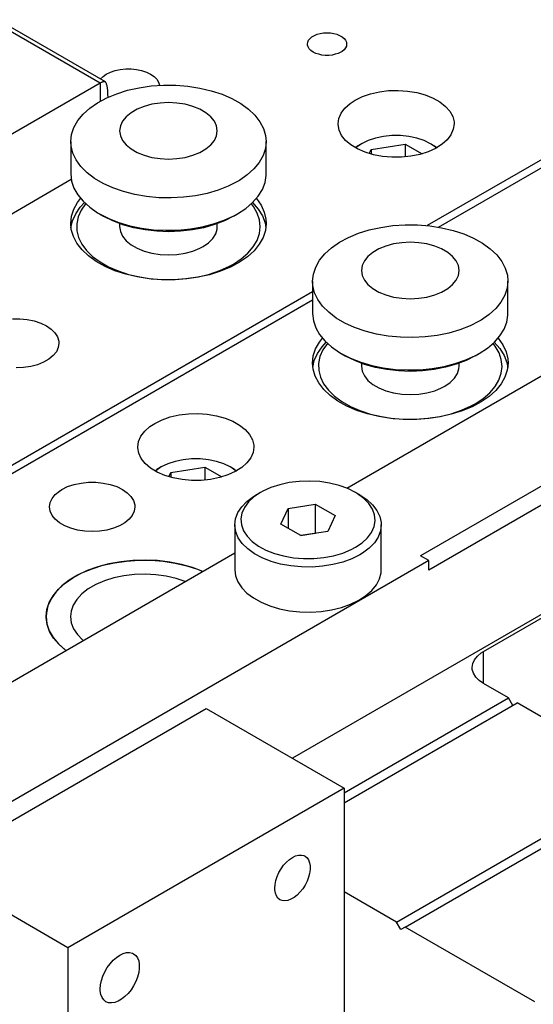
# Model space of a CAD drawing. Header units: inches. Extents: x 3 to 289, y 4 to 291.
# Tile 426 of 634: x 32.88 to 35.5, y 268.39 to 273.43. Entities that reach past the tile are written whole.
import ezdxf

# ---------------------------------------------------------------- set-up
doc = ezdxf.new("R2010")
doc.units = ezdxf.units.IN
doc.header["$LTSCALE"] = 0.5
doc.header["$MEASUREMENT"] = 0
doc.layers.add('DIE', color=7, linetype='Continuous')

msp = doc.modelspace()

# ---------------------------------------------------------------- linework, layer by layer
at = {"layer": 'DIE', "color": 4, "linetype": 'Continuous'}
for p, q in [((33.2871, 273.1059), (31.1658, 274.3306)), ((33.2895, 273.0149), (33.2895, 273.1072)), ((35.2496, 270.0348), (35.2496, 270.1981))]:
    msp.add_line(p, q, dxfattribs=at)
at = {"layer": 'DIE', "color": 9, "linetype": 'Continuous'}
for p, q in [((33.3135, 273.1118), (31.2019, 274.3309)), ((36.7696, 273.4214), (34.9607, 272.3771)), ((35.0179, 272.3693), (36.805, 273.401)), ((34.3491, 273.3159), (34.3537, 273.3257)), ((34.3537, 273.3257), (34.3611, 273.3349)), ((34.3611, 273.3349), (34.3711, 273.3432)), ((34.3711, 273.3432), (34.3835, 273.3503)), ((34.3835, 273.3503), (34.3979, 273.3561)), ((34.3979, 273.3561), (34.4137, 273.3604)), ((34.4137, 273.3604), (34.4307, 273.363)), ((34.4307, 273.363), (34.4481, 273.3639)), ((34.4481, 273.3639), (34.4656, 273.363)), ((34.4656, 273.363), (34.4825, 273.3604)), ((34.4825, 273.3604), (34.4984, 273.3561)), ((34.4984, 273.3561), (34.5127, 273.3503)), ((34.5127, 273.3503), (34.5251, 273.3432)), ((34.5251, 273.3432), (34.5352, 273.3349)), ((34.5352, 273.3349), (34.5426, 273.3257)), ((34.5426, 273.3257), (34.5471, 273.3159)), ((34.3476, 273.3059), (34.3491, 273.3159)), ((34.348, 273.3008), (34.3476, 273.3059)), ((34.351, 273.2908), (34.348, 273.3008)), ((34.357, 273.2813), (34.351, 273.2908)), ((34.3658, 273.2726), (34.357, 273.2813)), ((34.3771, 273.2648), (34.3658, 273.2726)), ((34.5352, 273.2768), (34.5251, 273.2686)), ((34.5426, 273.286), (34.5352, 273.2768)), ((34.5471, 273.2958), (34.5426, 273.286)), ((34.5471, 273.3159), (34.5486, 273.3059)), ((34.5486, 273.3059), (34.5471, 273.2958)), ((34.3905, 273.2583), (34.3771, 273.2648)), ((34.4056, 273.2533), (34.3905, 273.2583)), ((34.4221, 273.2498), (34.4056, 273.2533)), ((34.4394, 273.2481), (34.4221, 273.2498)), ((34.4569, 273.2481), (34.4394, 273.2481)), ((34.4741, 273.2498), (34.4569, 273.2481)), ((34.4906, 273.2533), (34.4741, 273.2498)), ((34.5058, 273.2583), (34.4906, 273.2533)), ((34.5192, 273.2648), (34.5058, 273.2583)), ((34.5251, 273.2686), (34.5192, 273.2648)), ((33.3399, 273.1621), (33.364, 273.1701)), ((33.364, 273.1701), (33.3902, 273.1757)), ((33.3902, 273.1757), (33.4177, 273.1784)), ((33.4177, 273.1784), (33.4456, 273.1784)), ((33.4456, 273.1784), (33.4731, 273.1757)), ((33.4731, 273.1757), (33.4993, 273.1701)), ((33.4993, 273.1701), (33.5234, 273.1621)), ((33.2877, 273.1267), (33.302, 273.1405)), ((33.302, 273.1405), (33.3185, 273.1517)), ((33.3185, 273.1517), (33.3399, 273.1621)), ((33.5234, 273.1621), (33.5448, 273.1517)), ((33.5448, 273.1517), (33.5627, 273.1394)), ((33.5627, 273.1394), (33.5767, 273.1255)), ((33.5767, 273.1255), (33.5862, 273.1103)), ((33.2871, 273.1059), (32.7592, 272.8011)), ((33.2895, 273.1072), (33.2871, 273.1059)), ((33.2921, 273.1085), (33.2895, 273.1072)), ((33.2946, 273.1096), (33.2921, 273.1085)), ((33.2969, 273.1106), (33.2946, 273.1096)), ((33.2991, 273.1114), (33.2969, 273.1106)), ((33.3013, 273.1121), (33.2991, 273.1114)), ((33.3034, 273.1126), (33.3013, 273.1121)), ((33.3053, 273.113), (33.3034, 273.1126)), ((33.3079, 273.1131), (33.3053, 273.113)), ((33.3102, 273.113), (33.3079, 273.1131)), ((33.3122, 273.1124), (33.3102, 273.113)), ((33.3135, 273.1118), (33.3122, 273.1124)), ((33.314, 273.1115), (33.3135, 273.1118)), ((33.3155, 273.1103), (33.314, 273.1115)), ((33.3168, 273.1087), (33.3155, 273.1103)), ((33.3179, 273.1066), (33.3168, 273.1087)), ((33.3188, 273.1042), (33.3179, 273.1066)), ((33.3193, 273.1024), (33.3188, 273.1042)), ((33.3197, 273.1005), (33.3193, 273.1024)), ((33.3201, 273.0984), (33.3197, 273.1005)), ((33.3717, 273.052), (33.4273, 273.0693)), ((33.4273, 273.0693), (33.4862, 273.0825)), ((33.4862, 273.0825), (33.5476, 273.0913)), ((33.5476, 273.0913), (33.6104, 273.0955)), ((33.5862, 273.1103), (33.591, 273.0947)), ((33.6104, 273.0955), (33.6736, 273.0951)), ((33.6736, 273.0951), (33.7362, 273.0901)), ((33.7362, 273.0901), (33.7973, 273.0806)), ((33.7973, 273.0806), (33.8557, 273.0667)), ((34.716, 273.0617), (34.7636, 273.0676)), ((34.7636, 273.0676), (34.8122, 273.0689)), ((34.8122, 273.0689), (34.8606, 273.0656)), ((33.274, 273.0059), (33.3203, 273.0307)), ((33.3203, 273.0307), (33.3717, 273.052)), ((33.8557, 273.0667), (33.9107, 273.0487)), ((33.9107, 273.0487), (33.9613, 273.0268)), ((33.9613, 273.0268), (34.0067, 273.0014)), ((34.5666, 273.0023), (34.5918, 273.0188)), ((34.5918, 273.0188), (34.6289, 273.037)), ((34.6289, 273.037), (34.6707, 273.0514)), ((34.6707, 273.0514), (34.716, 273.0617)), ((34.8606, 273.0656), (34.9074, 273.0578)), ((34.9074, 273.0578), (34.9513, 273.0457)), ((34.9513, 273.0457), (34.9912, 273.0295)), ((34.9912, 273.0295), (35.026, 273.0099)), ((33.1994, 272.9471), (33.2335, 272.9779)), ((33.2335, 272.9779), (33.274, 273.0059)), ((33.476, 272.9725), (33.4452, 272.9547)), ((33.5117, 272.9869), (33.476, 272.9725)), ((33.5512, 272.9975), (33.5117, 272.9869)), ((33.5933, 273.004), (33.5512, 272.9975)), ((33.6367, 273.0062), (33.5933, 273.004)), ((33.6801, 273.004), (33.6367, 273.0062)), ((33.7222, 272.9975), (33.6801, 273.004)), ((33.7617, 272.9869), (33.7222, 272.9975)), ((33.7974, 272.9725), (33.7617, 272.9869)), ((33.8282, 272.9547), (33.7974, 272.9725)), ((34.0067, 273.0014), (34.0462, 272.9729)), ((34.0462, 272.9729), (34.0791, 272.9417)), ((34.5207, 272.9529), (34.5401, 272.9787)), ((34.5401, 272.9787), (34.5666, 273.0023)), ((35.026, 273.0099), (35.0548, 272.9872)), ((35.0548, 272.9872), (35.0767, 272.9621)), ((33.1723, 272.9142), (33.1994, 272.9471)), ((33.4202, 272.9341), (33.4018, 272.9113)), ((33.4452, 272.9547), (33.4202, 272.9341)), ((33.8532, 272.9341), (33.8282, 272.9547)), ((33.8716, 272.9113), (33.8532, 272.9341)), ((34.0791, 272.9417), (34.105, 272.9084)), ((34.5048, 272.8976), (34.5088, 272.9256)), ((34.5088, 272.9256), (34.5207, 272.9529)), ((35.0767, 272.9621), (35.0913, 272.9353)), ((35.0913, 272.9353), (35.0981, 272.9074)), ((33.1407, 272.8436), (33.1526, 272.8795)), ((33.1526, 272.8795), (33.1723, 272.9142)), ((33.3905, 272.887), (33.3867, 272.8619)), ((33.4018, 272.9113), (33.3905, 272.887)), ((33.8829, 272.887), (33.8716, 272.9113)), ((33.8867, 272.8619), (33.8829, 272.887)), ((34.105, 272.9084), (34.1233, 272.8735)), ((34.1233, 272.8735), (34.1339, 272.8375)), ((34.5049, 272.8939), (34.5048, 272.8976)), ((34.5099, 272.8659), (34.5049, 272.8939)), ((34.5228, 272.8388), (34.5099, 272.8659)), ((35.0946, 272.8696), (35.0827, 272.8423)), ((35.0985, 272.8976), (35.0946, 272.8696)), ((35.0981, 272.9074), (35.0985, 272.8976)), ((33.1367, 272.8072), (33.1407, 272.8436)), ((33.3867, 272.8619), (33.3905, 272.8368)), ((33.3905, 272.8368), (33.4018, 272.8125)), ((33.8716, 272.8125), (33.8829, 272.8368)), ((33.8829, 272.8368), (33.8867, 272.8619)), ((34.1339, 272.8375), (34.1367, 272.8072)), ((34.5432, 272.8133), (34.5228, 272.8388)), ((35.0633, 272.8166), (35.0368, 272.793)), ((35.0827, 272.8423), (35.0633, 272.8166)), ((33.1367, 272.8072), (33.1367, 272.6414)), ((33.1383, 272.7844), (33.1367, 272.8072)), ((33.1472, 272.7483), (33.1383, 272.7844)), ((33.4018, 272.8125), (33.4202, 272.7897)), ((33.4202, 272.7897), (33.4452, 272.7691)), ((33.4452, 272.7691), (33.476, 272.7513)), ((33.7974, 272.7513), (33.8282, 272.7691)), ((33.8282, 272.7691), (33.8532, 272.7897)), ((33.8532, 272.7897), (33.8716, 272.8125)), ((34.1327, 272.7708), (34.1208, 272.7349)), ((34.1367, 272.8072), (34.1327, 272.7708)), ((34.1367, 272.6414), (34.1367, 272.8072)), ((34.5706, 272.79), (34.5432, 272.8133)), ((34.6041, 272.7697), (34.5706, 272.79)), ((34.643, 272.7527), (34.6041, 272.7697)), ((35.004, 272.7722), (34.9658, 272.7548)), ((35.0368, 272.793), (35.004, 272.7722)), ((33.164, 272.7131), (33.1472, 272.7483)), ((33.476, 272.7513), (33.5117, 272.7369)), ((33.5117, 272.7369), (33.5512, 272.7263)), ((33.5512, 272.7263), (33.5933, 272.7198)), ((33.5933, 272.7198), (33.6367, 272.7176)), ((33.6367, 272.7176), (33.6801, 272.7198)), ((33.6801, 272.7198), (33.7222, 272.7263)), ((33.7222, 272.7263), (33.7617, 272.7369)), ((33.7617, 272.7369), (33.7974, 272.7513)), ((34.1208, 272.7349), (34.1011, 272.7003)), ((34.6862, 272.7397), (34.643, 272.7527)), ((34.7324, 272.7309), (34.6862, 272.7397)), ((34.7805, 272.7266), (34.7324, 272.7309)), ((34.8292, 272.727), (34.7805, 272.7266)), ((34.8772, 272.7319), (34.8292, 272.727)), ((34.9231, 272.7412), (34.8772, 272.7319)), ((34.9658, 272.7548), (34.9231, 272.7412)), ((33.1884, 272.6794), (33.164, 272.7131)), ((33.2199, 272.6478), (33.1884, 272.6794)), ((34.074, 272.6673), (34.04, 272.6365)), ((34.1011, 272.7003), (34.074, 272.6673)), ((33.1367, 272.6414), (33.1407, 272.605)), ((33.258, 272.6187), (33.2199, 272.6478)), ((33.3023, 272.5926), (33.258, 272.6187)), ((34.04, 272.6365), (33.9995, 272.6085)), ((34.1309, 272.5975), (34.1365, 272.6338)), ((34.1365, 272.6338), (34.1367, 272.6414)), ((33.1393, 272.6123), (32.7521, 272.3888)), ((33.1407, 272.605), (33.1526, 272.5692)), ((33.1526, 272.5692), (33.1723, 272.5345)), ((33.3518, 272.57), (33.3023, 272.5926)), ((33.4059, 272.5511), (33.3518, 272.57)), ((33.9428, 272.579), (33.8905, 272.5585)), ((33.9903, 272.6031), (33.9428, 272.579)), ((33.9995, 272.6085), (33.9903, 272.6031)), ((34.1173, 272.5619), (34.1309, 272.5975)), ((33.1718, 272.4953), (33.1871, 272.5152)), ((33.1723, 272.5345), (33.1994, 272.5015)), ((33.4638, 272.5364), (33.4059, 272.5511)), ((33.5243, 272.5259), (33.4638, 272.5364)), ((33.5867, 272.52), (33.5243, 272.5259)), ((33.6499, 272.5186), (33.5867, 272.52)), ((33.7128, 272.5219), (33.6499, 272.5186)), ((33.7746, 272.5297), (33.7128, 272.5219)), ((33.8341, 272.542), (33.7746, 272.5297)), ((33.8905, 272.5585), (33.8341, 272.542)), ((34.0675, 272.4949), (34.0961, 272.5275)), ((34.0864, 272.5152), (34.1105, 272.4815)), ((34.0961, 272.5275), (34.1173, 272.5619)), ((33.1521, 272.4606), (33.1718, 272.4953)), ((33.1616, 272.4374), (33.185, 272.4713)), ((33.185, 272.4713), (33.2064, 272.4945)), ((33.2124, 272.4887), (33.1897, 272.4559)), ((33.1994, 272.5015), (33.2335, 272.4708)), ((33.2335, 272.4708), (33.274, 272.4428)), ((33.9903, 272.4373), (34.0321, 272.4647)), ((34.0321, 272.4647), (34.0675, 272.4949)), ((34.0716, 272.4749), (34.061, 272.4887)), ((34.0671, 272.4945), (34.0957, 272.4619)), ((34.0911, 272.4414), (34.0716, 272.4749)), ((34.1105, 272.4815), (34.1271, 272.4462)), ((33.1362, 272.3883), (33.1402, 272.4248)), ((33.1402, 272.4248), (33.1521, 272.4606)), ((33.1457, 272.4021), (33.1616, 272.4374)), ((33.1746, 272.4216), (33.1674, 272.3864)), ((33.1897, 272.4559), (33.1746, 272.4216)), ((33.274, 272.4428), (33.2832, 272.4373)), ((33.2832, 272.4373), (33.3044, 272.4251)), ((33.2832, 272.4373), (33.3306, 272.4132)), ((33.306, 272.4241), (33.3044, 272.4251)), ((33.3523, 272.4009), (33.306, 272.4241)), ((33.3306, 272.4132), (33.3829, 272.3927)), ((33.9216, 272.4042), (33.9712, 272.4269)), ((33.9691, 272.4251), (33.923, 272.4017)), ((33.9691, 272.4251), (33.9903, 272.4373)), ((33.9712, 272.4269), (33.9903, 272.4373)), ((34.1029, 272.4066), (34.0911, 272.4414)), ((34.0957, 272.4619), (34.1171, 272.4276)), ((34.1171, 272.4276), (34.1307, 272.392)), ((34.1271, 272.4462), (34.1358, 272.4101)), ((33.1391, 272.3575), (33.1362, 272.3883)), ((33.1377, 272.3659), (33.1457, 272.4021)), ((33.1674, 272.3864), (33.1681, 272.351)), ((33.4034, 272.3814), (33.3523, 272.4009)), ((33.3829, 272.3927), (33.4393, 272.3762)), ((33.3867, 272.3872), (33.3867, 272.372)), ((33.3867, 272.372), (33.3905, 272.3469)), ((33.4585, 272.3659), (33.4034, 272.3814)), ((33.4393, 272.3762), (33.4988, 272.364)), ((33.5166, 272.3546), (33.4585, 272.3659)), ((33.4988, 272.364), (33.5606, 272.3561)), ((33.7491, 272.3602), (33.8097, 272.3706)), ((33.8171, 272.3664), (33.7591, 272.355)), ((33.8097, 272.3706), (33.8675, 272.3854)), ((33.8721, 272.3821), (33.8171, 272.3664)), ((33.8675, 272.3854), (33.9216, 272.4042)), ((33.923, 272.4017), (33.8721, 272.3821)), ((33.8858, 272.3594), (33.8867, 272.372)), ((33.8867, 272.372), (33.8867, 272.3872)), ((34.1026, 272.336), (34.1067, 272.3713)), ((34.1067, 272.3713), (34.1029, 272.4066)), ((34.1307, 272.392), (34.1357, 272.3659)), ((34.1372, 272.3883), (34.1332, 272.3519)), ((34.1358, 272.4101), (34.1372, 272.3883)), ((34.6647, 272.3549), (34.7237, 272.3681)), ((34.7237, 272.3681), (34.785, 272.3768)), ((34.785, 272.3768), (34.8478, 272.381)), ((34.8478, 272.381), (34.9111, 272.3807)), ((34.9111, 272.3807), (34.9737, 272.3757)), ((34.9737, 272.3757), (35.0347, 272.3662)), ((35.0347, 272.3662), (35.0932, 272.3523)), ((33.1498, 272.3215), (33.1391, 272.3575)), ((33.1682, 272.2866), (33.1498, 272.3215)), ((33.1681, 272.351), (33.1768, 272.316)), ((33.1768, 272.316), (33.1934, 272.2819)), ((33.3905, 272.3469), (33.4018, 272.3226)), ((33.4018, 272.3226), (33.4202, 272.2998)), ((33.5767, 272.3478), (33.5166, 272.3546)), ((33.5606, 272.3561), (33.6235, 272.3529)), ((33.6379, 272.3456), (33.5767, 272.3478)), ((33.6235, 272.3529), (33.6867, 272.3542)), ((33.699, 272.348), (33.6379, 272.3456)), ((33.6867, 272.3542), (33.7491, 272.3602)), ((33.7591, 272.355), (33.699, 272.348)), ((33.8633, 272.311), (33.8782, 272.3346)), ((33.8782, 272.3346), (33.8858, 272.3594)), ((34.0905, 272.3013), (34.1026, 272.336)), ((34.1213, 272.316), (34.1016, 272.2813)), ((34.1332, 272.3519), (34.1213, 272.316)), ((34.5114, 272.2915), (34.5577, 272.3163)), ((34.5577, 272.3163), (34.6091, 272.3376)), ((34.6091, 272.3376), (34.6647, 272.3549)), ((35.0932, 272.3523), (35.1481, 272.3343)), ((35.1481, 272.3343), (35.1987, 272.3124)), ((35.1987, 272.3124), (35.2441, 272.287)), ((33.1942, 272.2533), (33.1682, 272.2866)), ((33.1934, 272.2819), (33.2174, 272.2494)), ((33.4202, 272.2998), (33.4452, 272.2792)), ((33.4452, 272.2792), (33.476, 272.2614)), ((33.476, 272.2614), (33.5117, 272.247)), ((33.7617, 272.247), (33.7974, 272.2614)), ((33.7974, 272.2614), (33.8135, 272.2699)), ((33.8135, 272.2699), (33.8415, 272.2892)), ((33.8415, 272.2892), (33.8633, 272.311)), ((34.0436, 272.2361), (34.0707, 272.2678)), ((34.0707, 272.2678), (34.0905, 272.3013)), ((34.1016, 272.2813), (34.0745, 272.2483)), ((34.4368, 272.2327), (34.4709, 272.2634)), ((34.4709, 272.2634), (34.5114, 272.2915)), ((34.7492, 272.2725), (34.7135, 272.258)), ((34.7886, 272.2831), (34.7492, 272.2725)), ((34.8307, 272.2896), (34.7886, 272.2831)), ((34.8742, 272.2918), (34.8307, 272.2896)), ((34.9176, 272.2896), (34.8742, 272.2918)), ((34.9597, 272.2831), (34.9176, 272.2896)), ((34.9992, 272.2725), (34.9597, 272.2831)), ((35.0348, 272.258), (34.9992, 272.2725)), ((35.2441, 272.287), (35.2836, 272.2585)), ((33.2272, 272.2222), (33.1942, 272.2533)), ((33.2174, 272.2494), (33.2486, 272.2189)), ((33.2668, 272.1937), (33.2272, 272.2222)), ((33.2486, 272.2189), (33.2864, 272.1911)), ((33.5117, 272.247), (33.5512, 272.2364)), ((33.5512, 272.2364), (33.5933, 272.2299)), ((33.5933, 272.2299), (33.6367, 272.2277)), ((33.6367, 272.2277), (33.6801, 272.2299)), ((33.6801, 272.2299), (33.7222, 272.2364)), ((33.7222, 272.2364), (33.7617, 272.247)), ((34.0405, 272.2176), (33.9999, 272.1895)), ((34.0095, 272.2067), (34.0436, 272.2361)), ((34.0745, 272.2483), (34.0405, 272.2176)), ((34.4097, 272.1997), (34.4368, 272.2327)), ((34.6576, 272.2196), (34.6392, 272.1968)), ((34.6826, 272.2402), (34.6576, 272.2196)), ((34.7135, 272.258), (34.6826, 272.2402)), ((35.0657, 272.2402), (35.0348, 272.258)), ((35.0907, 272.2196), (35.0657, 272.2402)), ((35.1091, 272.1968), (35.0907, 272.2196)), ((35.2836, 272.2585), (35.3165, 272.2273)), ((35.3165, 272.2273), (35.3424, 272.194)), ((33.3123, 272.1683), (33.2668, 272.1937)), ((33.2864, 272.1911), (33.3302, 272.1663)), ((33.3629, 272.1464), (33.3123, 272.1683)), ((33.3302, 272.1663), (33.3791, 272.145)), ((33.8999, 272.1472), (33.9483, 272.1689)), ((33.9536, 272.1647), (33.9022, 272.1434)), ((33.9483, 272.1689), (33.9691, 272.1801)), ((33.9999, 272.1895), (33.9536, 272.1647)), ((33.9691, 272.1801), (34.0095, 272.2067)), ((34.3781, 272.1292), (34.3901, 272.165)), ((34.3901, 272.165), (34.4097, 272.1997)), ((34.628, 272.1725), (34.6242, 272.1475)), ((34.6392, 272.1968), (34.628, 272.1725)), ((35.1204, 272.1725), (35.1091, 272.1968)), ((35.1242, 272.1475), (35.1204, 272.1725)), ((35.3424, 272.194), (35.3608, 272.1591)), ((33.4179, 272.1284), (33.3629, 272.1464)), ((33.3791, 272.145), (33.4325, 272.1276)), ((33.4765, 272.1146), (33.4179, 272.1284)), ((33.4325, 272.1276), (33.4893, 272.1143)), ((33.5375, 272.1051), (33.4765, 272.1146)), ((33.4893, 272.1143), (33.5486, 272.1055)), ((33.7876, 272.1128), (33.7262, 272.104)), ((33.7314, 272.1062), (33.7905, 272.1156)), ((33.8466, 272.126), (33.7876, 272.1128)), ((33.7905, 272.1156), (33.847, 272.1293)), ((33.9022, 272.1434), (33.8466, 272.126)), ((33.847, 272.1293), (33.8999, 272.1472)), ((34.3742, 272.0928), (34.3781, 272.1292)), ((34.6242, 272.1475), (34.628, 272.1224)), ((34.628, 272.1224), (34.6392, 272.0981)), ((35.1091, 272.0981), (35.1204, 272.1224)), ((35.1204, 272.1224), (35.1242, 272.1475)), ((35.3608, 272.1591), (35.3714, 272.1231)), ((35.3714, 272.1231), (35.3742, 272.0928)), ((33.6002, 272.1001), (33.5375, 272.1051)), ((33.5486, 272.1055), (33.6094, 272.1011)), ((33.6634, 272.0998), (33.6002, 272.1001)), ((33.6094, 272.1011), (33.6707, 272.1014)), ((33.7262, 272.104), (33.6634, 272.0998)), ((33.6707, 272.1014), (33.7314, 272.1062)), ((34.3742, 272.0928), (34.3742, 271.927)), ((34.3757, 272.07), (34.3742, 272.0928)), ((34.3847, 272.0339), (34.3757, 272.07)), ((34.6392, 272.0981), (34.6576, 272.0753)), ((34.6576, 272.0753), (34.6826, 272.0547)), ((35.0657, 272.0547), (35.0907, 272.0753)), ((35.0907, 272.0753), (35.1091, 272.0981)), ((35.3742, 272.0928), (35.3702, 272.0564)), ((35.3742, 271.927), (35.3742, 272.0928)), ((34.3742, 272.0384), (31.7965, 270.5502)), ((34.4015, 271.9987), (34.3847, 272.0339)), ((34.6826, 272.0547), (34.7135, 272.0369)), ((34.7135, 272.0369), (34.7492, 272.0225)), ((34.7492, 272.0225), (34.7886, 272.0118)), ((34.7886, 272.0118), (34.8307, 272.0053)), ((34.9176, 272.0053), (34.9597, 272.0118)), ((34.9597, 272.0118), (34.9992, 272.0225)), ((34.9992, 272.0225), (35.0348, 272.0369)), ((35.0348, 272.0369), (35.0657, 272.0547)), ((35.3582, 272.0205), (35.3386, 271.9858)), ((35.3702, 272.0564), (35.3582, 272.0205)), ((31.8318, 270.5298), (34.3742, 271.9976)), ((34.4258, 271.965), (34.4015, 271.9987)), ((34.4573, 271.9334), (34.4258, 271.965)), ((34.8307, 272.0053), (34.8742, 272.0031)), ((34.8742, 272.0031), (34.9176, 272.0053)), ((35.3386, 271.9858), (35.3115, 271.9528)), ((34.3742, 271.927), (34.3781, 271.8906)), ((34.4955, 271.9043), (34.4573, 271.9334)), ((35.2774, 271.9221), (35.2369, 271.8941)), ((35.3115, 271.9528), (35.2774, 271.9221)), ((35.3683, 271.8831), (35.374, 271.9194)), ((35.374, 271.9194), (35.3742, 271.927)), ((32.8381, 271.9008), (32.8762, 271.9008)), ((32.8762, 271.9008), (32.9137, 271.8969)), ((32.9137, 271.8969), (32.9496, 271.8894)), ((32.9496, 271.8894), (32.9826, 271.8784)), ((32.9826, 271.8784), (33.0118, 271.8642)), ((33.0118, 271.8642), (33.0363, 271.8474)), ((34.3781, 271.8906), (34.3901, 271.8548)), ((34.5397, 271.8782), (34.4955, 271.9043)), ((34.5893, 271.8555), (34.5397, 271.8782)), ((35.1803, 271.8645), (35.1279, 271.8441)), ((35.2277, 271.8887), (35.1803, 271.8645)), ((35.2369, 271.8941), (35.2277, 271.8887)), ((35.3548, 271.8474), (35.3683, 271.8831)), ((33.0363, 271.8474), (33.0554, 271.8283)), ((33.0554, 271.8283), (33.0684, 271.8076)), ((34.3901, 271.8548), (34.4097, 271.8201)), ((34.4097, 271.8201), (34.4368, 271.7871)), ((34.6434, 271.8367), (34.5893, 271.8555)), ((34.7012, 271.8219), (34.6434, 271.8367)), ((34.7618, 271.8115), (34.7012, 271.8219)), ((34.8241, 271.8056), (34.7618, 271.8115)), ((35.012, 271.8153), (34.9503, 271.8075)), ((35.0716, 271.8276), (35.012, 271.8153)), ((35.1279, 271.8441), (35.0716, 271.8276)), ((35.305, 271.7805), (35.3335, 271.813)), ((35.3335, 271.813), (35.3548, 271.8474)), ((33.0684, 271.8076), (33.075, 271.7859)), ((33.0759, 271.7749), (33.0726, 271.753)), ((33.075, 271.7859), (33.0759, 271.7749)), ((34.3896, 271.7462), (34.4092, 271.7809)), ((34.4092, 271.7809), (34.4245, 271.8008)), ((34.4225, 271.7569), (34.4438, 271.78)), ((34.4499, 271.7743), (34.4272, 271.7414)), ((34.4368, 271.7871), (34.4709, 271.7563)), ((34.8873, 271.8042), (34.8241, 271.8056)), ((34.9503, 271.8075), (34.8873, 271.8042)), ((35.2695, 271.7503), (35.305, 271.7805)), ((35.309, 271.7605), (35.2984, 271.7743)), ((35.3045, 271.78), (35.3332, 271.7475)), ((35.3285, 271.7269), (35.309, 271.7605)), ((35.3238, 271.8008), (35.3479, 271.767)), ((35.3479, 271.767), (35.3645, 271.7318)), ((33.0466, 271.7118), (33.0247, 271.6938)), ((33.0627, 271.7317), (33.0466, 271.7118)), ((33.0726, 271.753), (33.0627, 271.7317)), ((34.3737, 271.6739), (34.3776, 271.7103)), ((34.3776, 271.7103), (34.3896, 271.7462)), ((34.3832, 271.6876), (34.399, 271.723)), ((34.399, 271.723), (34.4225, 271.7569)), ((34.4272, 271.7414), (34.4121, 271.7071)), ((34.4709, 271.7563), (34.5114, 271.7283)), ((34.5114, 271.7283), (34.5206, 271.7229)), ((34.5206, 271.7229), (34.5418, 271.7106)), ((34.5206, 271.7229), (34.568, 271.6988)), ((34.5435, 271.7097), (34.5418, 271.7106)), ((34.5897, 271.6865), (34.5435, 271.7097)), ((34.5499, 271.0335), (35.7588, 271.7315)), ((35.159, 271.6898), (35.2086, 271.7124)), ((35.2065, 271.7106), (35.1604, 271.6873)), ((35.2065, 271.7106), (35.2277, 271.7229)), ((35.2086, 271.7124), (35.2277, 271.7229)), ((35.2277, 271.7229), (35.2695, 271.7503)), ((35.3403, 271.6922), (35.3285, 271.7269)), ((35.3332, 271.7475), (35.3545, 271.7132)), ((35.3545, 271.7132), (35.3682, 271.6775)), ((35.3645, 271.7318), (35.3732, 271.6956)), ((32.9665, 271.6656), (32.9319, 271.6563)), ((32.9977, 271.6782), (32.9665, 271.6656)), ((33.0247, 271.6938), (32.9977, 271.6782)), ((34.3765, 271.6431), (34.3737, 271.6739)), ((34.3752, 271.6514), (34.3832, 271.6876)), ((34.4121, 271.7071), (34.4048, 271.672)), ((34.4048, 271.672), (34.4056, 271.6366)), ((34.568, 271.6988), (34.6204, 271.6783)), ((34.6408, 271.667), (34.5897, 271.6865)), ((34.6204, 271.6783), (34.6767, 271.6618)), ((34.6242, 271.6727), (34.6242, 271.6576)), ((34.6242, 271.6576), (34.628, 271.6325)), ((34.6959, 271.6514), (34.6408, 271.667)), ((34.6767, 271.6618), (34.7363, 271.6495)), ((35.0471, 271.6562), (35.1049, 271.6709)), ((35.1095, 271.6676), (35.0546, 271.652)), ((35.1049, 271.6709), (35.159, 271.6898)), ((35.1604, 271.6873), (35.1095, 271.6676)), ((35.1232, 271.645), (35.1242, 271.6576)), ((35.1242, 271.6576), (35.1242, 271.6727)), ((35.34, 271.6216), (35.3442, 271.6569)), ((35.3442, 271.6569), (35.3403, 271.6922)), ((35.3682, 271.6775), (35.3731, 271.6514)), ((35.3747, 271.6739), (35.3707, 271.6375)), ((35.3732, 271.6956), (35.3747, 271.6739)), ((32.8951, 271.6506), (32.8571, 271.6486)), ((32.9319, 271.6563), (32.8951, 271.6506)), ((34.3872, 271.6071), (34.3765, 271.6431)), ((34.4057, 271.5722), (34.3872, 271.6071)), ((34.4056, 271.6366), (34.4143, 271.6016)), ((34.628, 271.6325), (34.6392, 271.6082)), ((34.6392, 271.6082), (34.6576, 271.5854)), ((34.754, 271.6402), (34.6959, 271.6514)), ((34.7363, 271.6495), (34.798, 271.6417)), ((34.8142, 271.6334), (34.754, 271.6402)), ((34.798, 271.6417), (34.861, 271.6384)), ((34.8753, 271.6312), (34.8142, 271.6334)), ((34.861, 271.6384), (34.9242, 271.6398)), ((34.9365, 271.6336), (34.8753, 271.6312)), ((34.9242, 271.6398), (34.9865, 271.6457)), ((34.9966, 271.6405), (34.9365, 271.6336)), ((34.9865, 271.6457), (35.0471, 271.6562)), ((35.0546, 271.652), (34.9966, 271.6405)), ((35.1007, 271.5966), (35.1156, 271.6202)), ((35.1156, 271.6202), (35.1232, 271.645)), ((35.3279, 271.5869), (35.34, 271.6216)), ((35.3707, 271.6375), (35.3587, 271.6016)), ((34.4316, 271.5389), (34.4057, 271.5722)), ((34.4143, 271.6016), (34.4308, 271.5675)), ((34.4308, 271.5675), (34.4549, 271.535)), ((34.6576, 271.5854), (34.6826, 271.5648)), ((34.6826, 271.5648), (34.7135, 271.547)), ((35.0509, 271.5555), (35.0789, 271.5748)), ((35.0789, 271.5748), (35.1007, 271.5966)), ((35.3082, 271.5534), (35.3279, 271.5869)), ((35.3391, 271.5669), (35.312, 271.5339)), ((35.3587, 271.6016), (35.3391, 271.5669)), ((34.4647, 271.5077), (34.4316, 271.5389)), ((34.4549, 271.535), (34.486, 271.5045)), ((34.5042, 271.4793), (34.4647, 271.5077)), ((34.7135, 271.547), (34.7492, 271.5326)), ((34.7492, 271.5326), (34.7886, 271.5219)), ((34.7886, 271.5219), (34.8307, 271.5154)), ((34.8307, 271.5154), (34.8742, 271.5132)), ((34.8742, 271.5132), (34.9176, 271.5154)), ((34.9176, 271.5154), (34.9597, 271.5219)), ((34.9597, 271.5219), (34.9992, 271.5326)), ((34.9992, 271.5326), (35.0348, 271.547)), ((35.0348, 271.547), (35.0509, 271.5555)), ((35.2469, 271.4923), (35.281, 271.5217)), ((35.312, 271.5339), (35.2779, 271.5031)), ((35.281, 271.5217), (35.3082, 271.5534)), ((34.486, 271.5045), (34.5238, 271.4767)), ((34.5497, 271.4539), (34.5042, 271.4793)), ((34.5238, 271.4767), (34.5676, 271.4519)), ((36.3414, 271.5045), (34.9272, 270.688)), ((35.1858, 271.4544), (35.2065, 271.4657)), ((35.2374, 271.4751), (35.1911, 271.4502)), ((35.2065, 271.4657), (35.2469, 271.4923)), ((35.2779, 271.5031), (35.2374, 271.4751)), ((33.6454, 271.398), (33.6907, 271.4083)), ((33.6907, 271.4083), (33.7383, 271.4142)), ((33.7383, 271.4142), (33.7869, 271.4155)), ((33.7869, 271.4155), (33.8353, 271.4122)), ((33.8353, 271.4122), (33.8821, 271.4044)), ((34.6004, 271.432), (34.5497, 271.4539)), ((34.5676, 271.4519), (34.6165, 271.4306)), ((34.6554, 271.414), (34.6004, 271.432)), ((34.6165, 271.4306), (34.6699, 271.4132)), ((34.7139, 271.4002), (34.6554, 271.414)), ((34.6699, 271.4132), (34.7267, 271.3999)), ((36.3838, 271.431), (34.9696, 270.6145)), ((35.084, 271.4116), (35.0251, 271.3984)), ((35.0279, 271.4012), (35.0844, 271.4149)), ((35.1397, 271.429), (35.084, 271.4116)), ((35.0844, 271.4149), (35.1373, 271.4327)), ((35.1373, 271.4327), (35.1858, 271.4544)), ((35.1911, 271.4502), (35.1397, 271.429)), ((33.5413, 271.3489), (33.5664, 271.3654)), ((33.5664, 271.3654), (33.6036, 271.3836)), ((33.6036, 271.3836), (33.6454, 271.398)), ((33.8821, 271.4044), (33.926, 271.3923)), ((33.926, 271.3923), (33.9659, 271.3761)), ((33.9659, 271.3761), (34.0007, 271.3565)), ((34.0007, 271.3565), (34.0295, 271.3338)), ((34.775, 271.3907), (34.7139, 271.4002)), ((34.7267, 271.3999), (34.786, 271.391)), ((34.8376, 271.3857), (34.775, 271.3907)), ((34.786, 271.391), (34.8468, 271.3867)), ((34.9009, 271.3854), (34.8376, 271.3857)), ((34.8468, 271.3867), (34.9081, 271.3869)), ((34.9637, 271.3896), (34.9009, 271.3854)), ((34.9081, 271.3869), (34.9688, 271.3918)), ((35.0251, 271.3984), (34.9637, 271.3896)), ((34.9688, 271.3918), (35.0279, 271.4012)), ((33.4954, 271.2995), (33.5148, 271.3253)), ((33.5148, 271.3253), (33.5413, 271.3489)), ((34.0295, 271.3338), (34.0514, 271.3087)), ((34.0514, 271.3087), (34.066, 271.2819)), ((33.4795, 271.2442), (33.4835, 271.2722)), ((33.4835, 271.2722), (33.4954, 271.2995)), ((34.066, 271.2819), (34.0728, 271.254)), ((34.0728, 271.254), (34.0732, 271.2442)), ((33.4796, 271.2405), (33.4795, 271.2442)), ((33.4846, 271.2125), (33.4796, 271.2405)), ((33.4975, 271.1854), (33.4846, 271.2125)), ((34.0693, 271.2162), (34.0574, 271.1889)), ((34.0732, 271.2442), (34.0693, 271.2162)), ((33.5179, 271.1599), (33.4975, 271.1854)), ((33.5453, 271.1366), (33.5179, 271.1599)), ((34.0379, 271.1632), (34.0115, 271.1396)), ((34.0574, 271.1889), (34.0379, 271.1632)), ((33.5788, 271.1163), (33.5453, 271.1366)), ((33.6177, 271.0994), (33.5788, 271.1163)), ((33.9787, 271.1188), (33.9404, 271.1014)), ((34.0115, 271.1396), (33.9787, 271.1188)), ((33.1206, 271.0415), (33.1536, 271.0525)), ((33.1536, 271.0525), (33.1894, 271.06)), ((33.1894, 271.06), (33.227, 271.0639)), ((33.227, 271.0639), (33.2651, 271.0639)), ((33.2651, 271.0639), (33.3027, 271.06)), ((33.3027, 271.06), (33.3385, 271.0525)), ((33.3385, 271.0525), (33.3715, 271.0415)), ((33.6609, 271.0863), (33.6177, 271.0994)), ((33.7071, 271.0776), (33.6609, 271.0863)), ((33.7552, 271.0733), (33.7071, 271.0776)), ((33.8039, 271.0736), (33.7552, 271.0733)), ((33.8519, 271.0785), (33.8039, 271.0736)), ((33.8978, 271.0878), (33.8519, 271.0785)), ((33.9404, 271.1014), (33.8978, 271.0878)), ((33.0566, 271.0012), (33.0785, 271.0192)), ((33.0785, 271.0192), (33.0914, 271.0273)), ((33.0914, 271.0273), (33.1206, 271.0415)), ((33.3715, 271.0415), (33.4007, 271.0273)), ((33.4007, 271.0273), (33.4252, 271.0105)), ((33.4252, 271.0105), (33.4443, 270.9914)), ((33.0273, 270.938), (33.0306, 270.96)), ((33.0306, 270.96), (33.0405, 270.9812)), ((33.0405, 270.9812), (33.0566, 271.0012)), ((33.4443, 270.9914), (33.4573, 270.9707)), ((33.4573, 270.9707), (33.464, 270.949)), ((33.0306, 270.9161), (33.0273, 270.938)), ((33.0405, 270.8948), (33.0306, 270.9161)), ((33.4615, 270.9161), (33.4516, 270.8948)), ((33.4648, 270.938), (33.4615, 270.9161)), ((33.464, 270.949), (33.4648, 270.938)), ((33.0566, 270.8749), (33.0405, 270.8948)), ((33.0785, 270.8569), (33.0566, 270.8749)), ((33.1054, 270.8413), (33.0785, 270.8569)), ((33.4136, 270.8569), (33.3866, 270.8413)), ((33.4355, 270.8749), (33.4136, 270.8569)), ((33.4516, 270.8948), (33.4355, 270.8749)), ((36.3838, 270.8717), (34.2714, 269.6521)), ((33.1367, 270.8287), (33.1054, 270.8413)), ((33.1712, 270.8194), (33.1367, 270.8287)), ((33.2081, 270.8137), (33.1712, 270.8194)), ((33.246, 270.8117), (33.2081, 270.8137)), ((33.284, 270.8137), (33.246, 270.8117)), ((33.3209, 270.8194), (33.284, 270.8137)), ((33.3554, 270.8287), (33.3209, 270.8194)), ((33.3866, 270.8413), (33.3554, 270.8287)), ((31.876, 269.4898), (33.9759, 270.7022)), ((34.9696, 270.6635), (32.4063, 269.1836)), ((33.301, 270.6392), (33.36, 270.6524)), ((33.3923, 270.6576), (33.3319, 270.6467)), ((33.36, 270.6524), (33.4214, 270.6612)), ((33.4546, 270.664), (33.3923, 270.6576)), ((33.4214, 270.6612), (33.4842, 270.6654)), ((33.5178, 270.6658), (33.4546, 270.664)), ((33.4842, 270.6654), (33.5475, 270.6651)), ((33.5809, 270.663), (33.5178, 270.6658)), ((33.5475, 270.6651), (33.6102, 270.6602)), ((33.6428, 270.6557), (33.5809, 270.663)), ((33.6102, 270.6602), (33.6713, 270.6507)), ((33.7027, 270.6439), (33.6428, 270.6557)), ((33.6713, 270.6507), (33.7298, 270.6368)), ((34.9696, 270.6635), (34.9272, 270.688)), ((34.9696, 270.6145), (34.9696, 270.6635)), ((33.1477, 270.5756), (33.194, 270.6005)), ((33.2206, 270.6122), (33.1715, 270.5892)), ((33.194, 270.6005), (33.2454, 270.6218)), ((33.2744, 270.6315), (33.2206, 270.6122)), ((33.2454, 270.6218), (33.301, 270.6392)), ((33.3319, 270.6467), (33.2744, 270.6315)), ((33.7595, 270.6278), (33.7027, 270.6439)), ((33.7298, 270.6368), (33.7849, 270.6189)), ((33.8124, 270.6077), (33.7595, 270.6278)), ((33.7849, 270.6189), (33.8124, 270.6077)), ((33.1278, 270.5628), (33.0903, 270.5334)), ((33.1071, 270.5475), (33.1477, 270.5756)), ((33.1715, 270.5892), (33.1278, 270.5628)), ((33.3086, 270.5596), (33.2647, 270.5406)), ((33.3568, 270.5746), (33.3086, 270.5596)), ((33.4083, 270.5855), (33.3568, 270.5746)), ((33.4619, 270.5919), (33.4083, 270.5855)), ((33.5167, 270.5938), (33.4619, 270.5919)), ((33.5713, 270.591), (33.5167, 270.5938)), ((33.6246, 270.5837), (33.5713, 270.591)), ((33.6755, 270.572), (33.6246, 270.5837)), ((33.7229, 270.5561), (33.6755, 270.572)), ((33.0594, 270.5015), (33.0358, 270.4676)), ((33.046, 270.4837), (33.073, 270.5168)), ((33.0903, 270.5334), (33.0594, 270.5015)), ((33.073, 270.5168), (33.1071, 270.5475)), ((33.226, 270.5182), (33.1934, 270.4928)), ((33.2647, 270.5406), (33.226, 270.5182)), ((33.0144, 270.4132), (33.0263, 270.449)), ((33.0358, 270.4676), (33.0197, 270.4323)), ((33.0263, 270.449), (33.046, 270.4837)), ((33.1676, 270.4649), (33.1491, 270.4351)), ((33.1934, 270.4928), (33.1676, 270.4649)), ((35.2496, 270.1981), (35.7009, 270.4586)), ((33.0104, 270.3767), (33.0144, 270.4132)), ((33.0197, 270.4323), (33.0115, 270.3961)), ((33.1382, 270.4041), (33.1352, 270.3767)), ((33.1491, 270.4351), (33.1382, 270.4041)), ((33.0115, 270.3961), (33.0104, 270.3767)), ((33.0104, 270.3729), (33.0104, 270.3767)), ((33.0104, 270.3767), (33.0144, 270.3403)), ((33.0152, 270.3365), (33.0104, 270.3729)), ((33.1352, 270.3767), (33.1392, 270.3451)), ((33.0144, 270.3403), (33.0263, 270.3044)), ((33.028, 270.3007), (33.0152, 270.3365)), ((33.0263, 270.3044), (33.046, 270.2697)), ((33.0484, 270.2661), (33.028, 270.3007)), ((33.1392, 270.3451), (33.1511, 270.3143)), ((33.1511, 270.3143), (33.1706, 270.2847)), ((33.046, 270.2697), (33.073, 270.2367)), ((33.0763, 270.2333), (33.0484, 270.2661)), ((33.1706, 270.2847), (33.1974, 270.2571)), ((33.1974, 270.2571), (33.2005, 270.2545)), ((33.073, 270.2367), (33.1071, 270.2059)), ((33.111, 270.2028), (33.0763, 270.2333)), ((33.1071, 270.2059), (33.111, 270.2028)), ((35.2378, 270.1907), (35.2496, 270.1981)), ((35.1941, 270.1365), (35.2031, 270.1559)), ((35.2031, 270.1559), (35.2178, 270.1742)), ((35.2178, 270.1742), (35.2378, 270.1907)), ((35.191, 270.1164), (35.1941, 270.1365)), ((35.1918, 270.1064), (35.191, 270.1164)), ((35.1979, 270.0866), (35.1918, 270.1064)), ((35.2098, 270.0676), (35.1979, 270.0866)), ((35.2272, 270.0502), (35.2098, 270.0676)), ((35.2496, 270.0348), (35.2272, 270.0502)), ((35.3772, 269.9611), (35.2496, 270.0348)), ((34.5365, 269.4757), (35.3772, 269.9611)), ((35.3993, 269.9228), (35.3772, 269.9611)), ((32.4152, 269.0907), (33.8294, 269.9072)), ((33.8294, 269.9072), (34.5365, 269.499)), ((34.5365, 269.4247), (35.4214, 269.9356)), ((36.0843, 269.5529), (35.4214, 269.9356)), ((34.8041, 268.8138), (36.0843, 269.5529)), ((34.5365, 269.499), (33.1223, 268.6825)), ((34.5365, 269.499), (34.5365, 267.3287)), ((34.8483, 268.7882), (36.1285, 269.5274)), ((34.2556, 269.1339), (34.2713, 269.1446)), ((34.2713, 269.1446), (34.2871, 269.1521)), ((34.2871, 269.1521), (34.3024, 269.1562)), ((34.3024, 269.1562), (34.3168, 269.1568)), ((34.3168, 269.1568), (34.3297, 269.1538)), ((34.3297, 269.1538), (34.3356, 269.151)), ((34.3356, 269.151), (34.3458, 269.1429)), ((34.3458, 269.1429), (34.3537, 269.1316)), ((33.1223, 268.6825), (32.4152, 269.0907)), ((34.2129, 269.0864), (34.2259, 269.1043)), ((34.2259, 269.1043), (34.2403, 269.1204)), ((34.2403, 269.1204), (34.2556, 269.1339)), ((34.3537, 269.1316), (34.3591, 269.1175)), ((34.3591, 269.1175), (34.3619, 269.1011)), ((34.3619, 269.1011), (34.3619, 269.0828)), ((34.186, 269.0263), (34.1927, 269.0467)), ((34.1927, 269.0467), (34.2017, 269.067)), ((34.2017, 269.067), (34.2129, 269.0864)), ((34.3537, 269.0429), (34.3458, 269.0225)), ((34.3591, 269.0632), (34.3537, 269.0429)), ((34.3619, 269.0828), (34.3591, 269.0632)), ((34.1805, 268.9872), (34.1819, 269.0063)), ((34.1808, 268.9783), (34.1805, 268.9872)), ((34.1819, 269.0063), (34.186, 269.0263)), ((34.3356, 269.0026), (34.3235, 268.9839)), ((34.3458, 269.0225), (34.3356, 269.0026)), ((34.1836, 268.9619), (34.1808, 268.9783)), ((34.189, 268.9478), (34.1836, 268.9619)), ((34.1969, 268.9366), (34.189, 268.9478)), ((34.2793, 268.9398), (34.2634, 268.9306)), ((34.2949, 268.9519), (34.2793, 268.9398)), ((34.3097, 268.9668), (34.2949, 268.9519)), ((34.3235, 268.9839), (34.3097, 268.9668)), ((34.8041, 268.8138), (34.5365, 268.9683)), ((34.2071, 268.9284), (34.1969, 268.9366)), ((34.2192, 268.9237), (34.2071, 268.9284)), ((34.2329, 268.9224), (34.2192, 268.9237)), ((34.2478, 268.9248), (34.2329, 268.9224)), ((34.2634, 268.9306), (34.2478, 268.9248)), ((34.8262, 268.7755), (34.8041, 268.8138)), ((34.8483, 268.7882), (34.8262, 268.7755)), ((35.5112, 268.4055), (34.8483, 268.7882)), ((33.1223, 268.6825), (33.1223, 266.9478)), ((33.3701, 268.6333), (33.3875, 268.6451)), ((33.3875, 268.6451), (33.4049, 268.6534)), ((33.4049, 268.6534), (33.4217, 268.6579)), ((33.4217, 268.6579), (33.4376, 268.6586)), ((33.4376, 268.6586), (33.4519, 268.6552)), ((33.4519, 268.6552), (33.4583, 268.6521)), ((33.4583, 268.6521), (33.4696, 268.6432)), ((33.4696, 268.6432), (33.4783, 268.6308)), ((33.323, 268.5809), (33.3374, 268.6007)), ((33.3374, 268.6007), (33.3532, 268.6184)), ((33.3532, 268.6184), (33.3701, 268.6333)), ((33.4783, 268.6308), (33.4843, 268.6152)), ((33.4843, 268.6152), (33.4873, 268.5971)), ((33.4873, 268.5971), (33.4873, 268.577)), ((33.2933, 268.5146), (33.3007, 268.5372)), ((33.3007, 268.5372), (33.3107, 268.5595)), ((33.3107, 268.5595), (33.323, 268.5809)), ((33.4843, 268.5553), (33.4783, 268.5329)), ((33.4873, 268.577), (33.4843, 268.5553)), ((33.2872, 268.4715), (33.2888, 268.4925)), ((33.2888, 268.4925), (33.2933, 268.5146)), ((33.4583, 268.4885), (33.4449, 268.4678)), ((33.4696, 268.5104), (33.4583, 268.4885)), ((33.4783, 268.5329), (33.4696, 268.5104)), ((33.2876, 268.4617), (33.2872, 268.4715)), ((33.2907, 268.4436), (33.2876, 268.4617)), ((33.2966, 268.4281), (33.2907, 268.4436)), ((33.4298, 268.449), (33.4134, 268.4326)), ((33.4449, 268.4678), (33.4298, 268.449)), ((33.3054, 268.4156), (33.2966, 268.4281)), ((33.3166, 268.4067), (33.3054, 268.4156)), ((33.33, 268.4014), (33.3166, 268.4067)), ((33.3451, 268.4001), (33.33, 268.4014)), ((33.3615, 268.4026), (33.3451, 268.4001)), ((33.3787, 268.4091), (33.3615, 268.4026)), ((33.3962, 268.4192), (33.3787, 268.4091)), ((33.4134, 268.4326), (33.3962, 268.4192))]:
    msp.add_line(p, q, dxfattribs=at)
at = {"layer": 'DIE', "color": 132, "linetype": 'Continuous'}
for p, q in [((34.696, 272.8243), (34.6583, 272.8117)), ((34.737, 272.8329), (34.696, 272.8243)), ((34.7799, 272.8373), (34.737, 272.8329)), ((34.8235, 272.8373), (34.7799, 272.8373)), ((34.8664, 272.8329), (34.8235, 272.8373)), ((34.9073, 272.8243), (34.8664, 272.8329)), ((34.9451, 272.8117), (34.9073, 272.8243)), ((34.5921, 272.7762), (34.6028, 272.7828)), ((34.5969, 272.7763), (34.5949, 272.7746)), ((34.6249, 272.7955), (34.5969, 272.7763)), ((34.6249, 272.7955), (34.6028, 272.7828)), ((34.6583, 272.8117), (34.6249, 272.7956)), ((34.6249, 272.7956), (34.6249, 272.7955)), ((34.6642, 272.7457), (34.6741, 272.7671)), ((34.6741, 272.7671), (34.8484, 272.7941)), ((34.6741, 272.7671), (34.6741, 272.7428)), ((34.8484, 272.7941), (34.9346, 272.7443)), ((34.8484, 272.7941), (34.8484, 272.7283)), ((34.9785, 272.7955), (34.9451, 272.8117)), ((35.0006, 272.7828), (34.9785, 272.7955)), ((34.9809, 272.7941), (34.9785, 272.7955)), ((35.0084, 272.7746), (34.9809, 272.7941)), ((35.0006, 272.7828), (35.0113, 272.7762)), ((33.633, 271.1583), (33.5996, 271.1422)), ((33.6707, 271.1709), (33.633, 271.1583)), ((33.7117, 271.1795), (33.6707, 271.1709)), ((33.7546, 271.1839), (33.7117, 271.1795)), ((33.7982, 271.1839), (33.7546, 271.1839)), ((33.8411, 271.1795), (33.7982, 271.1839)), ((33.882, 271.1709), (33.8411, 271.1795)), ((33.9198, 271.1583), (33.882, 271.1709)), ((33.9531, 271.1422), (33.9198, 271.1583)), ((33.5668, 271.1228), (33.5775, 271.1294)), ((33.5716, 271.1229), (33.5696, 271.1212)), ((33.5996, 271.1422), (33.5716, 271.1229)), ((33.5996, 271.1422), (33.5775, 271.1294)), ((33.5996, 271.1422), (33.5996, 271.1422)), ((33.6388, 271.0923), (33.6488, 271.1138)), ((33.6488, 271.1138), (33.8231, 271.1407)), ((33.6488, 271.1138), (33.6488, 271.0895)), ((33.8231, 271.1407), (33.9093, 271.091)), ((33.8231, 271.1407), (33.8231, 271.075)), ((33.9752, 271.1294), (33.9531, 271.1422)), ((33.9556, 271.1407), (33.9531, 271.1422)), ((33.9831, 271.1212), (33.9556, 271.1407)), ((33.9752, 271.1294), (33.986, 271.1228))]:
    msp.add_line(p, q, dxfattribs=at)
at = {"layer": 'DIE', "color": 136, "linetype": 'Continuous'}
for p, q in [((34.255, 271.0623), (34.2059, 271.0517)), ((34.3063, 271.0685), (34.255, 271.0623)), ((34.3586, 271.0701), (34.3063, 271.0685)), ((34.4108, 271.0671), (34.3586, 271.0701)), ((34.4615, 271.0596), (34.4108, 271.0671)), ((34.5097, 271.0477), (34.4615, 271.0596)), ((34.1078, 271.012), (34.0737, 270.9891)), ((34.1078, 271.012), (34.0857, 270.9993)), ((34.119, 271.0182), (34.1078, 271.012)), ((34.1602, 271.0369), (34.119, 271.0182)), ((34.2059, 271.0517), (34.1602, 271.0369)), ((34.5542, 271.0317), (34.5097, 271.0477)), ((34.594, 271.012), (34.5542, 271.0317)), ((34.6161, 270.9993), (34.594, 271.012)), ((34.6046, 271.0056), (34.594, 271.012)), ((34.6369, 270.9818), (34.6046, 271.0056)), ((34.0113, 270.9381), (34.0381, 270.9656)), ((34.046, 270.9634), (34.0254, 270.9356)), ((34.0381, 270.9656), (34.0716, 270.9907)), ((34.0737, 270.9891), (34.046, 270.9634)), ((34.0716, 270.9907), (34.0857, 270.9993)), ((34.2488, 270.9306), (34.3883, 270.9522)), ((34.3883, 270.9522), (34.4903, 270.8933)), ((34.3883, 270.9522), (34.3883, 270.8036)), ((34.6161, 270.9993), (34.6518, 270.9754)), ((34.6626, 270.9554), (34.6369, 270.9818)), ((34.6518, 270.9754), (34.6812, 270.9487)), ((34.681, 270.9271), (34.6626, 270.9554)), ((33.9799, 270.8777), (33.9918, 270.9086)), ((33.9918, 270.9086), (34.0113, 270.9381)), ((34.0124, 270.9063), (34.0072, 270.8762)), ((34.0254, 270.9356), (34.0124, 270.9063)), ((34.2115, 270.8501), (34.2488, 270.9306)), ((34.2488, 270.9306), (34.2488, 270.8286)), ((34.6917, 270.8975), (34.681, 270.9271)), ((34.6812, 270.9487), (34.7035, 270.9198)), ((34.7035, 270.9198), (34.7183, 270.8894)), ((33.9759, 270.8462), (33.9799, 270.8777)), ((34.0072, 270.8762), (34.0101, 270.846)), ((34.4903, 270.8933), (34.453, 270.8128)), ((34.6894, 270.8372), (34.6946, 270.8673)), ((34.6946, 270.8673), (34.6917, 270.8975)), ((34.7183, 270.8894), (34.7253, 270.8581)), ((34.7253, 270.8581), (34.7259, 270.8462)), ((33.9759, 270.8462), (33.9759, 270.6166)), ((33.976, 270.8421), (33.9759, 270.8462)), ((33.981, 270.8107), (33.976, 270.8421)), ((33.9939, 270.78), (33.981, 270.8107)), ((34.0101, 270.846), (34.0208, 270.8163)), ((34.0208, 270.8163), (34.0392, 270.788)), ((34.3135, 270.7912), (34.2115, 270.8501)), ((34.3124, 270.7919), (34.3883, 270.8036)), ((34.453, 270.8128), (34.3135, 270.7912)), ((34.3883, 270.8036), (34.3894, 270.803)), ((34.6558, 270.78), (34.6764, 270.8078)), ((34.6764, 270.8078), (34.6894, 270.8372)), ((34.7219, 270.8147), (34.71, 270.7838)), ((34.7259, 270.8462), (34.7219, 270.8147)), ((34.7259, 270.6166), (34.7259, 270.8462)), ((34.0144, 270.7507), (33.9939, 270.78)), ((34.042, 270.7234), (34.0144, 270.7507)), ((34.0392, 270.788), (34.0649, 270.7616)), ((34.0649, 270.7616), (34.0972, 270.7378)), ((34.594, 270.7314), (34.6281, 270.7543)), ((34.6281, 270.7543), (34.6558, 270.78)), ((34.6905, 270.7543), (34.6637, 270.7268)), ((34.71, 270.7838), (34.6905, 270.7543)), ((34.0763, 270.6987), (34.042, 270.7234)), ((34.0972, 270.7378), (34.1354, 270.7171)), ((34.1354, 270.7171), (34.1786, 270.7)), ((34.1786, 270.7), (34.2258, 270.6869)), ((34.4817, 270.6882), (34.5285, 270.7018)), ((34.5285, 270.7018), (34.5712, 270.7194)), ((34.5712, 270.7194), (34.594, 270.7314)), ((34.6302, 270.7017), (34.6161, 270.6931)), ((34.6637, 270.7268), (34.6302, 270.7017)), ((34.1164, 270.6772), (34.0763, 270.6987)), ((34.1615, 270.6593), (34.1164, 270.6772)), ((34.2106, 270.6454), (34.1615, 270.6593)), ((34.2258, 270.6869), (34.2759, 270.678)), ((34.2759, 270.678), (34.3278, 270.6737)), ((34.3278, 270.6737), (34.3802, 270.674)), ((34.3802, 270.674), (34.4319, 270.6788)), ((34.4319, 270.6788), (34.4817, 270.6882)), ((34.5284, 270.6555), (34.4785, 270.6426)), ((34.5746, 270.6725), (34.5284, 270.6555)), ((34.6161, 270.6931), (34.5746, 270.6725)), ((33.9759, 270.6166), (33.9799, 270.585)), ((34.2628, 270.6358), (34.2106, 270.6454)), ((34.3168, 270.6306), (34.2628, 270.6358)), ((34.3715, 270.63), (34.3168, 270.6306)), ((34.4258, 270.6341), (34.3715, 270.63)), ((34.4785, 270.6426), (34.4258, 270.6341)), ((34.7169, 270.5694), (34.7249, 270.6006)), ((34.7249, 270.6006), (34.7259, 270.6166)), ((33.9799, 270.585), (33.9918, 270.5542)), ((33.9918, 270.5542), (34.0113, 270.5247)), ((34.7011, 270.5391), (34.7169, 270.5694)), ((34.0113, 270.5247), (34.0381, 270.4971)), ((34.6476, 270.4842), (34.6778, 270.5105)), ((34.6778, 270.5105), (34.7011, 270.5391)), ((34.0381, 270.4971), (34.0716, 270.4721)), ((34.0716, 270.4721), (34.111, 270.4502)), ((34.111, 270.4502), (34.1555, 270.4318)), ((34.569, 270.4404), (34.611, 270.4606)), ((34.611, 270.4606), (34.6476, 270.4842)), ((34.1555, 270.4318), (34.2041, 270.4173)), ((34.2041, 270.4173), (34.2559, 270.4071)), ((34.2559, 270.4071), (34.3098, 270.4014)), ((34.3098, 270.4014), (34.3645, 270.4002)), ((34.3645, 270.4002), (34.4189, 270.4036)), ((34.4189, 270.4036), (34.4718, 270.4116)), ((34.4718, 270.4116), (34.5222, 270.424)), ((34.5222, 270.424), (34.569, 270.4404))]:
    msp.add_line(p, q, dxfattribs=at)
at = {"layer": 'DIE', "color": 9, "linetype": 'Continuous', "extrusion": (0, 0, -1)}
msp.add_arc((-32.7407, 273.0129), 0.5857, 171.6076, 177.9949, dxfattribs=at)

doc.saveas('drawing.dxf')
